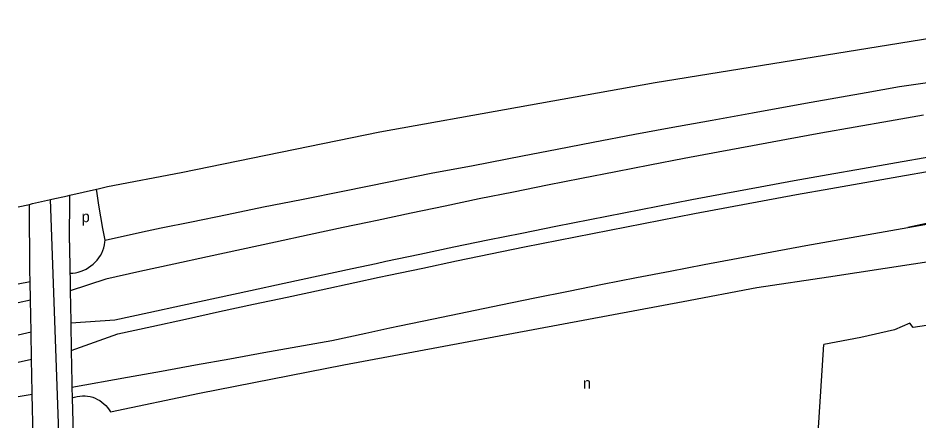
# Model space of a CAD drawing. Extents: x 159441 to 162086, y 388175 to 389787.
# Drawn here: x 159441.2 to 159765.8, y 389526.7 to 389672 of the extents above; entities that cross this region are included whole.
import ezdxf

# ---------------------------------------------------------------- set-up
doc = ezdxf.new("R2010")
doc.units = 0
for name, color, linetype in [('BLT_Basislijn', 7, 'Continuous'), ('BLT_Centroide', 7, 'Continuous'), ('BLT_Gemeentegrens', 7, 'Continuous'), ('BLT_Vlakafsluiter', 7, 'Continuous')]:
    doc.layers.add(name, color=color, linetype=linetype)

msp = doc.modelspace()

# ---------------------------------------------------------------- linework, layer by layer
at = {"layer": 'BLT_Basislijn'}
for p, q in [((159459.72, 389590.99), (159459.84, 389608.12)), ((159445.49, 389580.9), (159445.28, 389604.82)), ((159456.14, 389514.65), (159452.85, 389606.54)), ((159459.72, 389590.99), (159459.9, 389579.99)), ((159445.55, 389577.05), (159445.49, 389580.9)), ((159441.17, 389576.19), (159445.55, 389577.05)), ((159445.67, 389570.39), (159445.55, 389577.05)), ((159441.17, 389569.44), (159445.67, 389570.39)), ((159445.87, 389558.82), (159445.67, 389570.39)), ((159558.67, 389546.96), (159681.06, 389569.86)), ((159441.17, 389557.8), (159445.87, 389558.82)), ((159446.05, 389549.07), (159445.87, 389558.82)), ((159729.75, 389522.45), (159731.83, 389554.33)), ((159441.17, 389547.94), (159446.05, 389549.07)), ((159446.26, 389536.96), (159446.05, 389549.07)), ((159460.59, 389538.89), (159460.69, 389535.06)), ((159441.17, 389535.59), (159446.27, 389536.45)), ((159446.27, 389536.45), (159446.26, 389536.96)), ((159446.66, 389521.01), (159446.27, 389536.45)), ((159460.69, 389535.06), (159461.02, 389521.94))]:
    msp.add_line(p, q, dxfattribs=at)
for points in [[(159472.63, 389591.97), (159486.06, 389594.95), (159492.75, 389596.34), (159503.79, 389598.56), (159516.62, 389601.19), (159529.67, 389603.88), (159543.37, 389606.59), (159558.86, 389609.7), (159574.94, 389612.91), (159590.12, 389616.02), (159605.32, 389618.88), (159623.15, 389622.28), (159635.62, 389624.73), (159648.63, 389627.24), (159663.59, 389630.17), (159676.07, 389632.46), (159691.52, 389635.22), (159706.04, 389637.85), (159725.21, 389641.32), (159738.14, 389643.61), (159747.01, 389645.17), (159759.03, 389647.27), (159773.42, 389649.38)], [(159767.78, 389636.94), (159755.42, 389634.8), (159743.06, 389632.64), (159730.72, 389630.44), (159718.37, 389628.21), (159706.03, 389625.95), (159693.7, 389623.66), (159681.37, 389621.34), (159669.05, 389618.98), (159656.74, 389616.6), (159644.43, 389614.18), (159632.13, 389611.74), (159619.83, 389609.26), (159607.54, 389606.76), (159595.26, 389604.22), (159582.98, 389601.65), (159570.71, 389599.05), (159567.18, 389598.3), (159558.46, 389596.43), (159546.23, 389593.81), (159534, 389591.18), (159521.77, 389588.53), (159509.54, 389585.89), (159497.32, 389583.23), (159485.09, 389580.57), (159472.87, 389577.9), (159460, 389573.6)], [(159770.35, 389621.96), (159758.03, 389619.83), (159745.71, 389617.67), (159733.4, 389615.48), (159721.09, 389613.25), (159708.79, 389611), (159696.5, 389608.72), (159684.21, 389606.4), (159671.92, 389604.06), (159659.65, 389601.68), (159647.37, 389599.27), (159635.11, 389596.83), (159622.85, 389594.37), (159610.6, 389591.87), (159598.35, 389589.34), (159586.11, 389586.78), (159573.87, 389584.19), (159570.36, 389583.44), (159561.65, 389581.57), (159549.43, 389578.95), (159537.2, 389576.32), (159524.98, 389573.68), (159512.77, 389571.03), (159500.55, 389568.38), (159488.33, 389565.72), (159476.12, 389563.05), (159460.18, 389562.03)], [(159460.35, 389552.19), (159477.19, 389558.16), (159489.4, 389560.83), (159501.61, 389563.49), (159513.83, 389566.15), (159526.04, 389568.79), (159538.26, 389571.43), (159550.48, 389574.06), (159562.7, 389576.68), (159571.4, 389578.55), (159574.92, 389579.3), (159587.14, 389581.88), (159599.37, 389584.44), (159611.6, 389586.97), (159623.84, 389589.47), (159636.09, 389591.93), (159648.34, 389594.37), (159660.6, 389596.77), (159672.87, 389599.15), (159685.14, 389601.49), (159697.42, 389603.8), (159709.7, 389606.08), (159721.99, 389608.33), (159734.28, 389610.56), (159746.58, 389612.75), (159758.89, 389614.9), (159771.2, 389617.03)], [(159472.63, 389591.97), (159471.77, 389596.14), (159471, 389600.33), (159470.31, 389604.53), (159469.69, 389608.75), (159469.49, 389610.31)], [(159762.09, 389596.48), (159774.36, 389598.6)], [(159460.59, 389538.89), (159480.62, 389542.48), (159492.92, 389544.72), (159505.21, 389546.95), (159517.51, 389549.18), (159529.8, 389551.39), (159542.1, 389553.6), (159554.41, 389555.78), (159566.61, 389558.4), (159575.31, 389560.26), (159578.81, 389561.01), (159590.99, 389563.58), (159603.17, 389566.13), (159615.36, 389568.65), (159627.56, 389571.14), (159639.76, 389573.59), (159651.97, 389576.02), (159664.18, 389578.42), (159676.4, 389580.78), (159688.62, 389583.12), (159700.85, 389585.42), (159713.09, 389587.69), (159725.33, 389589.94), (159737.58, 389592.15), (159749.84, 389594.33), (159762.09, 389596.48)], [(159733.42, 389578.71), (159784.61, 389586.47), (159837.18, 389593.98)], [(159459.9, 389579.99), (159460.92, 389580.05), (159461.93, 389580.19), (159462.92, 389580.41), (159463.9, 389580.7), (159464.85, 389581.07), (159465.77, 389581.52), (159466.65, 389582.03), (159467.49, 389582.61), (159468.28, 389583.26), (159469.02, 389583.96), (159469.7, 389584.73), (159470.31, 389585.54), (159470.87, 389586.4), (159471.35, 389587.29), (159471.76, 389588.23), (159472.1, 389589.19), (159472.36, 389590.18), (159472.54, 389591.18), (159472.63, 389591.97)], [(159459.9, 389579.99), (159459.93, 389578.44), (159460, 389573.6)], [(159681.06, 389569.86), (159707.68, 389574.81), (159733.42, 389578.71)], [(159460, 389573.6), (159460.17, 389562.56), (159460.18, 389562.03)], [(159460.18, 389562.03), (159460.35, 389552.19)], [(159772.83, 389561.73), (159763.96, 389560.38), (159762.83, 389561.99), (159757.22, 389559.56), (159745.11, 389556.86), (159731.83, 389554.33)], [(159460.35, 389552.19), (159460.55, 389540.65), (159460.59, 389538.89)], [(159474.49, 389530), (159506.58, 389536.74), (159558.67, 389546.96)], [(159460.69, 389535.06), (159461.59, 389535.36), (159462.5, 389535.59), (159463.44, 389535.73), (159464.38, 389535.8), (159465.33, 389535.78), (159466.27, 389535.69), (159467.2, 389535.52), (159468.11, 389535.27), (159468.99, 389534.94), (159469.85, 389534.54), (159470.67, 389534.07), (159471.45, 389533.53), (159472.17, 389532.93), (159472.85, 389532.27), (159473.46, 389531.55), (159474.02, 389530.78), (159474.49, 389530)]]:
    msp.add_lwpolyline(points, dxfattribs=at)
at = {"layer": 'BLT_Gemeentegrens'}
for p, q in [((159459.84, 389608.12), (159469.49, 389610.31)), ((159469.49, 389610.31), (159470.02, 389610.43)), ((159453.42, 389606.67), (159458.96, 389607.92)), ((159458.96, 389607.92), (159459.84, 389608.12)), ((159441.17, 389603.89), (159445.28, 389604.82)), ((159445.28, 389604.82), (159446.45, 389605.09)), ((159446.45, 389605.09), (159452.85, 389606.54)), ((159452.85, 389606.54), (159453.42, 389606.67))]:
    msp.add_line(p, q, dxfattribs=at)
for points in [[(159500, 389616.32), (159571.66, 389630.94), (159670.94, 389648.77), (159770.78, 389664.8), (159823.15, 389672)], [(159470.02, 389610.43), (159473.46, 389611.21), (159500, 389616.32)]]:
    msp.add_lwpolyline(points, dxfattribs=at)
at = {"layer": 'BLT_Vlakafsluiter'}
msp.add_line((159902.33, 389626.13), (159762.09, 389596.48), dxfattribs=at)

# ---------------------------------------------------------------- texts
at = {"layer": 'BLT_Centroide'}
for s, p in [('p', (159464.08, 389598.4)), ('n', (159644.88, 389538.36))]:
    msp.add_text(s, height=4, dxfattribs=at).set_placement(p)

doc.saveas('drawing.dxf')
